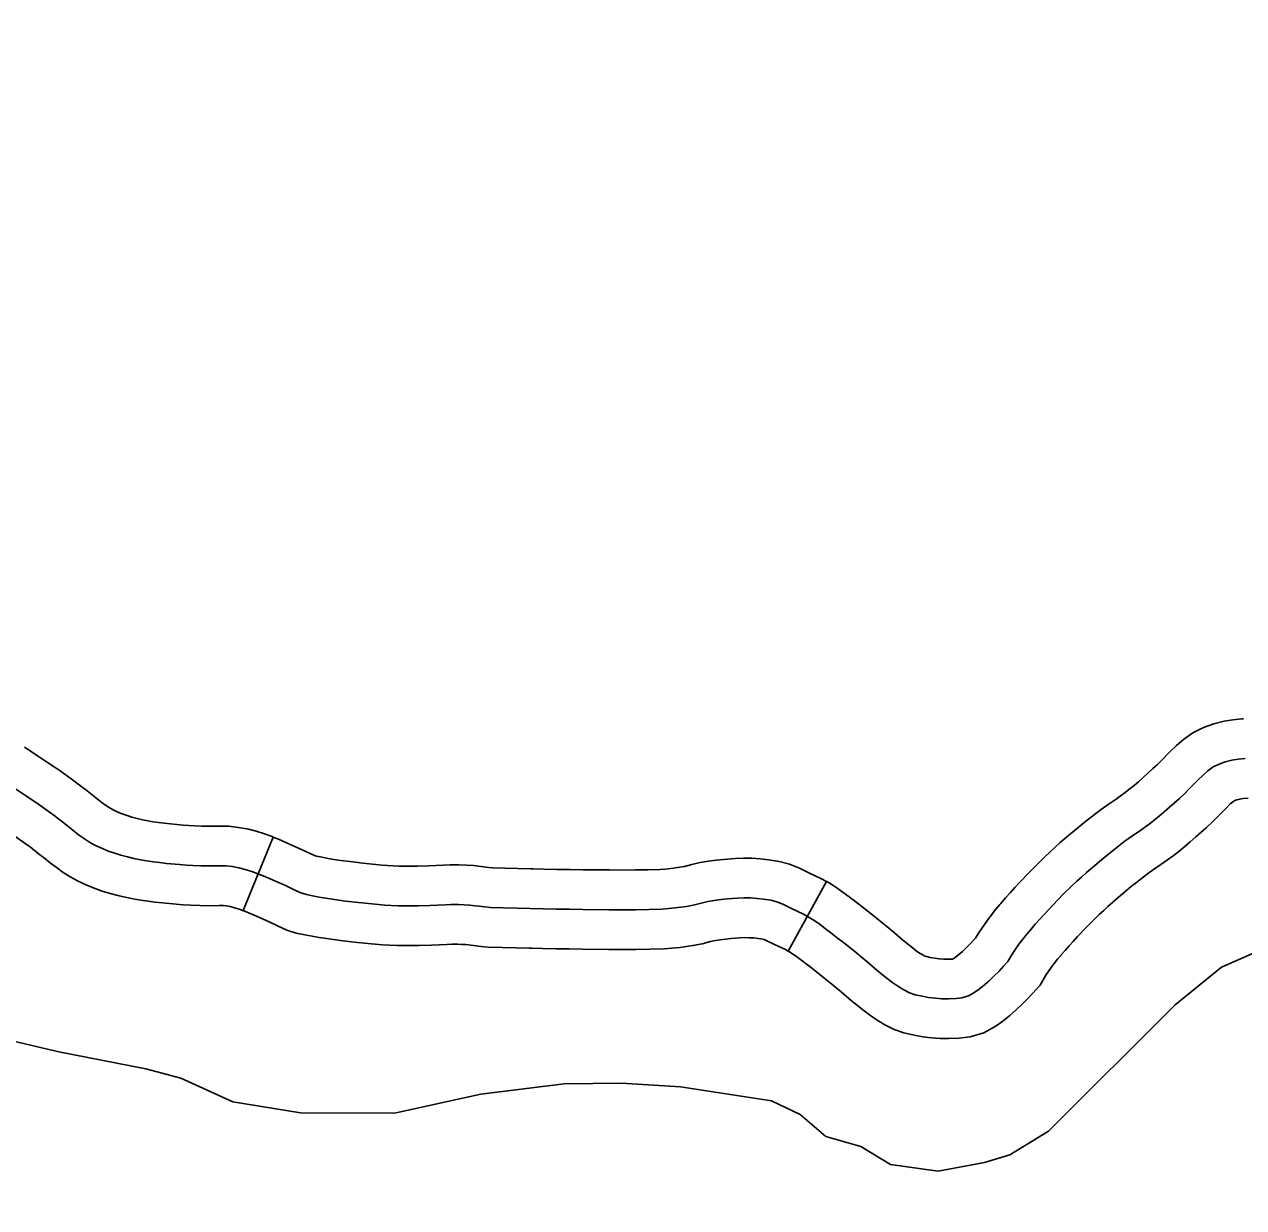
# Model space of a CAD drawing. Extents: x -19 to 366, y -4 to 359.
# Drawn here: x 133.7443 to 134.1806, y 196.471 to 196.8944 of the extents above; entities that cross this region are included whole.
import ezdxf

# ---------------------------------------------------------------- set-up
doc = ezdxf.new("R2010")
doc.units = 0
for name, color, linetype in [('R_Temp Easement', 7, 'Continuous'), ('Sheet Fence', 7, 'Continuous'), ('T_Indications', 7, 'Continuous')]:
    doc.layers.add(name, color=color, linetype=linetype)

msp = doc.modelspace()

# ---------------------------------------------------------------- linework, layer by layer
at = {"layer": 'R_Temp Easement'}
msp.add_lwpolyline([(133.73017, 196.53293), (133.75669, 196.52674), (133.78775, 196.5206), (133.80026, 196.51732), (133.81886, 196.50878), (133.84309, 196.50485), (133.87674, 196.5048), (133.90767, 196.51155), (133.9375, 196.51525), (133.95792, 196.51545), (133.9791, 196.51414), (134.01166, 196.50916), (134.02191, 196.50433), (134.03106, 196.49646), (134.04357, 196.49279), (134.05421, 196.48645), (134.07125, 196.48396), (134.08785, 196.48716), (134.0969, 196.4899), (134.11081, 196.49838), (134.15612, 196.54355), (134.17263, 196.55698), (134.21668, 196.57637)], dxfattribs=at)
at = {"layer": 'Sheet Fence'}
for points in [[(139.44064, 1.53154), (139.25106, 10.14733), (139.06082, 18.76327), (138.86992, 27.37935), (138.67836, 35.99557), (138.48613, 44.61194), (138.29325, 53.22845), (138.09971, 61.84511), (137.9055, 70.46191), (137.71065, 79.07885), (137.51513, 87.69595), (137.31896, 96.31318), (137.12214, 104.93057), (136.92466, 113.54809), (136.72653, 122.16577), (136.52775, 130.78359), (136.32832, 139.40156), (136.12824, 148.01968), (135.9275, 156.63794), (135.72612, 165.25636), (135.5241, 173.87492), (135.32143, 182.49362), (135.11811, 191.11248), (134.91415, 199.73149), (134.70954, 208.35064), (134.50429, 216.96995), (134.2984, 225.5894), (134.09187, 234.209), (133.8847, 242.82876), (133.6769, 251.44866), (133.46845, 260.06872), (133.25937, 268.68892), (133.04965, 277.30928), (132.8393, 285.92978), (132.62831, 294.55044), (132.41669, 303.17125), (132.20444, 311.79221), (131.99156, 320.41333), (131.77805, 329.0346), (131.56391, 337.65601), (131.34914, 346.27759)], [(0, 189.51617), (7.11214, 189.52059), (14.22427, 189.53386), (21.33637, 189.55597), (28.44845, 189.58693), (35.56048, 189.62672), (42.67245, 189.67537), (49.78436, 189.73285), (56.89619, 189.79918), (64.00793, 189.87436), (71.11958, 189.95838), (78.23111, 190.05124), (85.34253, 190.15294), (92.45381, 190.26349), (99.56495, 190.38288), (106.67593, 190.51112), (113.78675, 190.6482), (120.89739, 190.79412), (128.00785, 190.94888), (135.11811, 191.11248), (142.22816, 191.28493), (149.33799, 191.46621), (156.44759, 191.65634), (163.55694, 191.85531), (170.66605, 192.06312), (177.77489, 192.27977), (184.88345, 192.50526), (191.99173, 192.73959), (199.09971, 192.98276), (206.20739, 193.23477), (213.31474, 193.49561), (220.42177, 193.7653), (227.52845, 194.04382), (234.63479, 194.33118), (241.74076, 194.62738), (248.84635, 194.93241), (255.95157, 195.24628), (263.05638, 195.56898), (270.16079, 195.90052), (277.26478, 196.24089), (284.36834, 196.5901), (291.47147, 196.94814), (298.57414, 197.31501), (305.67635, 197.69072), (312.77809, 198.07525), (319.87934, 198.46862), (326.9801, 198.87082), (334.08035, 199.28185), (341.18009, 199.7017)]]:
    msp.add_spline(points, degree=3, dxfattribs=at)
at = {"layer": 'T_Indications'}
for p, q in [((133.83336, 196.60356), (133.82263, 196.57725)), ((134.03128, 196.58768), (134.01766, 196.56275))]:
    msp.add_line(p, q, dxfattribs=at)
for points in [[(134.18057, 196.64586), (134.17994, 196.64582), (134.17676, 196.6455), (134.17362, 196.64501), (134.16995, 196.64412), (134.16619, 196.64278), (134.16238, 196.64084), (134.15903, 196.63848), (134.15657, 196.63635), (134.15428, 196.63412), (134.15095, 196.63067), (134.14978, 196.62952), (134.14803, 196.62793), (134.14465, 196.62488), (134.14291, 196.62337), (134.14137, 196.62204), (134.13953, 196.62054), (134.13824, 196.61952), (134.1369, 196.61854), (134.13493, 196.61717), (134.13243, 196.61549), (134.12928, 196.6132), (134.1266, 196.61116), (134.12458, 196.60957), (134.12267, 196.60805), (134.12065, 196.60641), (134.11722, 196.6035), (134.11498, 196.60156), (134.11299, 196.59979), (134.11121, 196.59815), (134.10927, 196.59634), (134.10593, 196.59307), (134.10386, 196.59092), (134.10052, 196.58741), (134.09874, 196.58551), (134.09712, 196.58373), (134.09537, 196.58178), (134.09366, 196.57982), (134.09336, 196.57944)], [(133.83336, 196.60356), (133.83297, 196.60371), (133.8302, 196.60473), (133.8272, 196.60565), (133.82405, 196.60645), (133.82083, 196.60704), (133.8175, 196.60741), (133.81406, 196.6075), (133.8104, 196.60741), (133.80778, 196.60744), (133.80532, 196.60754), (133.80319, 196.60767), (133.80116, 196.60784), (133.79661, 196.60828), (133.79427, 196.60853), (133.79235, 196.60877), (133.7903, 196.60907), (133.78844, 196.60939), (133.78652, 196.60978), (133.78469, 196.61021), (133.78281, 196.61072), (133.78107, 196.61125), (133.77929, 196.61187), (133.77779, 196.61247), (133.77636, 196.61313), (133.77523, 196.61375), (133.7741, 196.61447), (133.7725, 196.61562), (133.77111, 196.61666), (133.76919, 196.61819), (133.76683, 196.62007), (133.76349, 196.62265), (133.76111, 196.62438), (133.7571, 196.62722), (133.75498, 196.62867), (133.75295, 196.63003), (133.74896, 196.63267), (133.74639, 196.63437), (133.74431, 196.63569)], [(134.18107, 196.63166), (134.17857, 196.63141), (134.1764, 196.63106), (134.17402, 196.63049), (134.17182, 196.6297), (134.16972, 196.62864), (134.1678, 196.62728), (134.16618, 196.62588), (134.16434, 196.62409), (134.16103, 196.62066), (134.15954, 196.6192), (134.15758, 196.61741), (134.15407, 196.61425), (134.1522, 196.61262), (134.15049, 196.61115), (134.14844, 196.60947), (134.14682, 196.60819), (134.14512, 196.60696), (134.14297, 196.60546), (134.14058, 196.60384), (134.13775, 196.6018), (134.13529, 196.59993), (134.1334, 196.59844), (134.13159, 196.597), (134.12972, 196.59547), (134.12646, 196.59272), (134.12436, 196.59089), (134.12252, 196.58925), (134.12086, 196.58773), (134.11908, 196.58607), (134.11602, 196.58307), (134.11412, 196.58109), (134.11086, 196.57767), (134.10918, 196.57587), (134.10764, 196.57419), (134.10602, 196.57238), (134.10451, 196.57064), (134.10298, 196.56879), (134.10154, 196.56699), (134.10017, 196.56518), (134.09774, 196.56166), (134.09624, 196.55901), (134.09468, 196.55731), (134.09293, 196.55546), (134.09137, 196.55387), (134.08957, 196.55215), (134.08784, 196.55063), (134.08595, 196.54912), (134.08409, 196.54781), (134.08209, 196.5467)], [(133.79265, 196.59442), (133.79047, 196.59469), (133.78806, 196.59504), (133.78583, 196.59542), (133.78347, 196.5959), (133.7812, 196.59644), (133.77888, 196.59706), (133.77664, 196.59775), (133.77431, 196.59857), (133.77221, 196.59941), (133.76997, 196.60043), (133.76797, 196.60153), (133.76614, 196.6027), (133.76408, 196.60417), (133.76241, 196.60544), (133.76035, 196.60707), (133.75806, 196.60889), (133.75499, 196.61127), (133.75283, 196.61283), (133.74898, 196.61556), (133.747, 196.61692), (133.74507, 196.61822), (133.74113, 196.62082)], [(134.18219, 196.61749), (134.18038, 196.61731), (134.17918, 196.61712), (134.17809, 196.61686), (134.17745, 196.61663), (134.17707, 196.61644), (134.17656, 196.61608), (134.17579, 196.61541), (134.1744, 196.61406), (134.17112, 196.61066), (134.1693, 196.60887), (134.16712, 196.60689), (134.1635, 196.60362), (134.16149, 196.60187), (134.15962, 196.60027), (134.15734, 196.5984), (134.15539, 196.59686), (134.15335, 196.59538), (134.151, 196.59375), (134.14872, 196.5922), (134.14622, 196.5904), (134.14399, 196.58869), (134.14222, 196.5873), (134.14051, 196.58594), (134.13879, 196.58454), (134.13571, 196.58193), (134.13374, 196.58022), (134.13204, 196.57871), (134.13051, 196.5773), (134.1289, 196.5758), (134.12611, 196.57307), (134.12437, 196.57127), (134.12119, 196.56793), (134.11962, 196.56624), (134.11817, 196.56466), (134.11667, 196.56298), (134.11535, 196.56146), (134.11525, 196.56135)], [(133.82272, 196.57721), (133.82114, 196.57779), (133.81954, 196.57828), (133.81797, 196.57868), (133.81666, 196.57892), (133.81558, 196.57904), (133.81404, 196.57908), (133.8106, 196.579), (133.80706, 196.57903), (133.80387, 196.57917), (133.80112, 196.57933), (133.79859, 196.57955), (133.79373, 196.58002), (133.79104, 196.58031), (133.78858, 196.58061), (133.78583, 196.58101), (133.78321, 196.58146), (133.78041, 196.58203), (133.77771, 196.58267), (133.77496, 196.58341), (133.7722, 196.58425), (133.76934, 196.58526), (133.76662, 196.58634), (133.76359, 196.58773), (133.76072, 196.58931), (133.75818, 196.59093), (133.75566, 196.59273), (133.7537, 196.59421), (133.7515, 196.59596), (133.7493, 196.59772), (133.74648, 196.59989), (133.74455, 196.60129), (133.74087, 196.6039)], [(133.92639, 196.59215), (133.92555, 196.59217), (133.92091, 196.59229), (133.91628, 196.59243), (133.91193, 196.59259), (133.91047, 196.59271), (133.90504, 196.59333), (133.90247, 196.59354), (133.89972, 196.59363), (133.89664, 196.59359), (133.89431, 196.59351), (133.88888, 196.59325), (133.88502, 196.59313), (133.88288, 196.59313), (133.88051, 196.59316), (133.87846, 196.5932), (133.87625, 196.59329), (133.87425, 196.59339), (133.87229, 196.59354), (133.87006, 196.59376), (133.86544, 196.59424), (133.86091, 196.59476), (133.85865, 196.59506), (133.85656, 196.59535), (133.85438, 196.59568), (133.85238, 196.59602), (133.85028, 196.59643), (133.84883, 196.59674), (133.84814, 196.59695), (133.8468, 196.59753), (133.84374, 196.59904), (133.83792, 196.60163), (133.83524, 196.60279), (133.83336, 196.60356)], [(134.08209, 196.5467), (134.07979, 196.54602), (134.07762, 196.54574), (134.07501, 196.54566), (134.07262, 196.54571), (134.07027, 196.54588), (134.06787, 196.54617), (134.06556, 196.54657), (134.06305, 196.54716), (134.06104, 196.54787), (134.05898, 196.54887), (134.05685, 196.55015), (134.05506, 196.55141), (134.05305, 196.55294), (134.05135, 196.55431), (134.04939, 196.55592), (134.04576, 196.55898), (134.04377, 196.56066), (134.04215, 196.56201), (134.03843, 196.56495), (134.03472, 196.56789), (134.03273, 196.56943), (134.03096, 196.57077), (134.029, 196.57222), (134.02714, 196.57354), (134.02518, 196.57483), (134.02311, 196.57596), (134.01881, 196.57796), (134.01571, 196.57949), (134.0136, 196.58039), (134.01143, 196.58094), (134.00883, 196.58137), (134.00646, 196.58162), (134.00411, 196.58176), (134.00176, 196.58178), (133.99942, 196.5817), (133.99583, 196.58143), (133.99358, 196.58118), (133.99111, 196.58086), (133.98889, 196.58052), (133.98649, 196.57996), (133.98365, 196.57923), (133.98118, 196.57873), (133.97721, 196.57821), (133.97483, 196.57797), (133.97249, 196.57781), (133.96778, 196.57764), (133.96305, 196.57757), (133.95831, 196.57755), (133.9536, 196.57758), (133.94414, 196.57768), (133.93943, 196.57773), (133.93469, 196.5778), (133.92997, 196.57788), (133.92523, 196.57797), (133.92052, 196.57809), (133.9158, 196.57823), (133.91108, 196.57841), (133.90909, 196.57857), (133.90364, 196.57919), (133.90167, 196.57936), (133.89959, 196.57942), (133.89696, 196.57939), (133.8949, 196.57932), (133.88944, 196.57905), (133.88523, 196.57893), (133.88279, 196.57893), (133.88027, 196.57896), (133.87805, 196.57901), (133.8756, 196.5791), (133.87333, 196.57922), (133.87105, 196.57939), (133.86863, 196.57963), (133.8639, 196.58012), (133.85919, 196.58066), (133.85677, 196.58098), (133.85451, 196.58129), (133.8521, 196.58166), (133.84984, 196.58205), (133.84746, 196.5825), (133.84522, 196.58298), (133.84319, 196.58362), (133.84084, 196.58463), (133.83771, 196.58617), (133.83221, 196.58862), (133.82974, 196.58969), (133.82785, 196.59046), (133.82567, 196.59126), (133.82337, 196.59197), (133.82101, 196.59256), (133.81875, 196.59298), (133.81654, 196.59323), (133.81405, 196.59329), (133.8105, 196.59321), (133.80742, 196.59324), (133.8046, 196.59335), (133.80215, 196.5935), (133.79987, 196.5937), (133.79517, 196.59415), (133.79265, 196.59442)], [(134.03128, 196.58768), (134.02952, 196.58864), (134.02496, 196.59076), (134.02164, 196.59241), (134.01814, 196.59389), (134.01434, 196.59486), (134.01074, 196.59545), (134.00762, 196.59578), (134.00459, 196.59596), (134.0016, 196.59599), (133.99865, 196.59589), (133.99452, 196.59558), (133.9919, 196.59529), (133.98909, 196.59493), (133.98617, 196.59447), (133.98311, 196.59375), (133.98048, 196.59308), (133.97884, 196.59275), (133.97559, 196.59232), (133.97363, 196.59213), (133.97174, 196.592), (133.96742, 196.59184), (133.96291, 196.59178), (133.95832, 196.59176), (133.95371, 196.59178), (133.9443, 196.59188), (133.93961, 196.59194), (133.9349, 196.592), (133.93023, 196.59208), (133.92639, 196.59215)], [(134.09336, 196.57944), (134.09195, 196.57774), (134.09032, 196.5757), (134.08866, 196.5735), (134.0857, 196.56922), (134.08468, 196.56742), (134.08427, 196.56698), (134.08271, 196.56532), (134.0814, 196.56399), (134.07996, 196.56262), (134.07872, 196.56152), (134.07742, 196.56049), (134.07663, 196.55994), (134.07646, 196.55991), (134.07495, 196.55987), (134.07329, 196.5599), (134.07162, 196.56002), (134.06993, 196.56023), (134.06841, 196.56049), (134.06706, 196.56081), (134.06653, 196.561), (134.06576, 196.56137), (134.06461, 196.56206), (134.06345, 196.56288), (134.06181, 196.56412), (134.06031, 196.56533), (134.05847, 196.56684), (134.05492, 196.56985), (134.05288, 196.57156), (134.05109, 196.57304), (134.04725, 196.57608), (134.04348, 196.57907), (134.04138, 196.5807), (134.03948, 196.58214), (134.03732, 196.58374), (134.03514, 196.58527), (134.03251, 196.58701), (134.03128, 196.58768)], [(133.92582, 196.56375), (133.92492, 196.56377), (133.92013, 196.56389), (133.91532, 196.56403), (133.91024, 196.56422), (133.9077, 196.56443), (133.90225, 196.56506), (133.90088, 196.56517), (133.89946, 196.56521), (133.89728, 196.56519), (133.89549, 196.56513), (133.89, 196.56486), (133.88543, 196.56472), (133.8827, 196.56472), (133.88004, 196.56475), (133.87763, 196.56481), (133.87496, 196.5649), (133.87241, 196.56504), (133.86981, 196.56524), (133.86719, 196.5655), (133.86235, 196.566), (133.85747, 196.56656), (133.85488, 196.5669), (133.85245, 196.56724), (133.84982, 196.56764), (133.84731, 196.56807), (133.84465, 196.56858), (133.84161, 196.56923), (133.83824, 196.57028), (133.83487, 196.57174), (133.83168, 196.57331), (133.82651, 196.57561), (133.82424, 196.57659), (133.82263, 196.57725)], [(134.01766, 196.56275), (134.0167, 196.56327), (134.01266, 196.56515), (134.00978, 196.56658), (134.00906, 196.56689), (134.00852, 196.56702), (134.00693, 196.56729), (134.0053, 196.56746), (134.00362, 196.56756), (134.00192, 196.56757), (134.00019, 196.56752), (133.99714, 196.56728), (133.99527, 196.56708), (133.99312, 196.5668), (133.99161, 196.56656), (133.98987, 196.56616), (133.98681, 196.56538), (133.98351, 196.56471), (133.97884, 196.56409), (133.97602, 196.56382), (133.97324, 196.56362), (133.96814, 196.56344), (133.96318, 196.56337), (133.9583, 196.56335), (133.95349, 196.56337), (133.94398, 196.56347), (133.93924, 196.56353), (133.93447, 196.56359), (133.92971, 196.56367), (133.92582, 196.56375)], [(134.11525, 196.56135), (134.114, 196.55983), (134.11276, 196.55827), (134.11168, 196.55685), (134.10978, 196.5541), (134.10779, 196.5506), (134.10508, 196.54763), (134.10315, 196.54559), (134.10134, 196.54376), (134.09918, 196.54169), (134.09697, 196.53974), (134.09447, 196.53774), (134.09164, 196.53576), (134.08761, 196.53352), (134.08273, 196.53208), (134.07877, 196.53156), (134.07508, 196.53145), (134.07194, 196.53152), (134.06892, 196.53174), (134.06581, 196.53211), (134.06271, 196.53265), (134.05905, 196.53351), (134.05556, 196.53474), (134.05219, 196.53638), (134.0491, 196.53824), (134.04668, 196.53994), (134.04429, 196.54176), (134.04239, 196.54329), (134.0403, 196.545), (134.03661, 196.54812), (134.03467, 196.54975), (134.0332, 196.55098), (134.02961, 196.55381), (134.02596, 196.55671), (134.02409, 196.55816), (134.02245, 196.5594), (134.02068, 196.56071), (134.01913, 196.5618), (134.01786, 196.56264), (134.01766, 196.56275)]]:
    msp.add_lwpolyline(points, dxfattribs=at)

doc.saveas('drawing.dxf')
